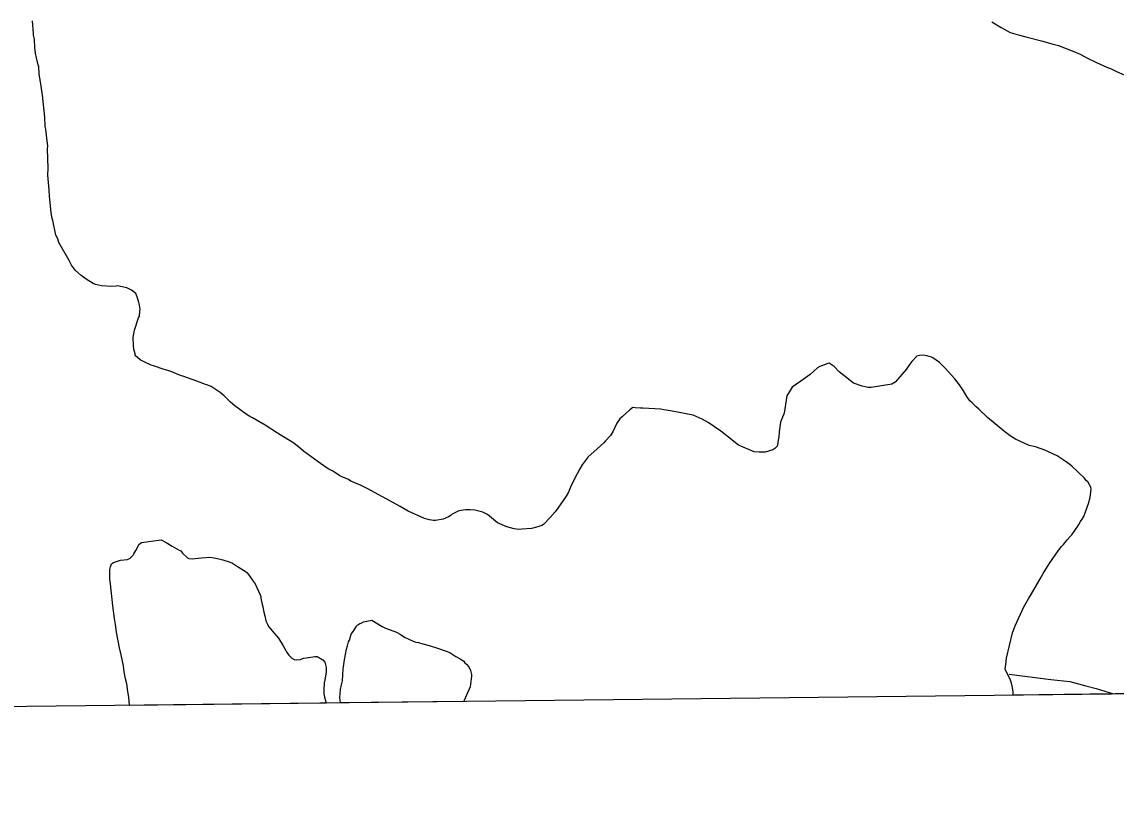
# Model space of a CAD drawing. Extents: x 3683402 to 3721514, y 487807 to 513565.
# Drawn here: x 3701632 to 3703257, y 493222 to 494402 of the extents above; entities that cross this region are included whole.
import ezdxf

# ---------------------------------------------------------------- set-up
doc = ezdxf.new("R2010")
doc.units = 0
for name, color, linetype in [('V-GRID-FRAM', 7, 'Continuous'), ('V-SITE-VEGE', 7, 'Continuous'), ('V-TOPO-SHOR', 7, 'Continuous')]:
    doc.layers.add(name, color=color, linetype=linetype)

msp = doc.modelspace()

# ---------------------------------------------------------------- linework, layer by layer
at = {"layer": 'V-GRID-FRAM'}
msp.add_lwpolyline([(3687448, 511403.5), (3719130.8, 511772.1), (3719350.3, 493590.7), (3687651.7, 493221.8), (3687448, 511403.5)], dxfattribs=at)
at = {"layer": 'V-SITE-VEGE'}
for p, q in [((3701649.1, 494384.9), (3701647.9, 494404)), ((3703072.6, 494402.4), (3703086.5, 494394.1)), ((3703086.5, 494394.1), (3703100, 494386.4)), ((3701649.1, 494382.9), (3701649.1, 494384.9)), ((3701650.5, 494376.3), (3701649.1, 494382.9)), ((3701651.3, 494364.2), (3701650.5, 494376.3)), ((3703100, 494386.4), (3703114, 494382.7)), ((3703114, 494382.7), (3703123, 494380)), ((3703123, 494380), (3703148.6, 494373.6)), ((3701652.2, 494355.7), (3701651.3, 494364.2)), ((3703148.6, 494373.6), (3703161.6, 494369.9)), ((3703161.6, 494369.9), (3703171.6, 494367.3)), ((3703171.6, 494367.3), (3703194.6, 494358.4)), ((3701653.6, 494349.1), (3701652.2, 494355.7)), ((3701656.4, 494338.5), (3701653.6, 494349.1)), ((3703194.6, 494358.4), (3703204.1, 494354.2)), ((3703204.1, 494354.2), (3703213.6, 494349)), ((3703213.6, 494349), (3703228, 494341.8)), ((3701656.9, 494335.5), (3701656.4, 494338.5)), ((3701657.8, 494324.9), (3701656.9, 494335.5)), ((3703228, 494341.8), (3703244.5, 494334.5)), ((3703244.5, 494334.5), (3703249, 494332.9)), ((3703249, 494332.9), (3703257, 494329.3)), ((3703257, 494329.3), (3703271, 494322.6)), ((3701660.5, 494306.8), (3701657.8, 494324.9)), ((3701662.8, 494293.2), (3701660.5, 494306.8)), ((3701665.9, 494260.5), (3701662.8, 494293.2)), ((3701666.7, 494246.9), (3701665.9, 494260.5)), ((3701667.6, 494242.9), (3701666.7, 494246.9)), ((3701668.5, 494233.8), (3701667.6, 494242.9)), ((3701670.3, 494217.7), (3701668.5, 494233.8)), ((3701670.2, 494213.7), (3701670.3, 494217.7)), ((3701670.8, 494185), (3701670.2, 494213.7)), ((3701670.6, 494174.4), (3701670.8, 494185)), ((3701672.3, 494152.8), (3701670.6, 494174.4)), ((3701673.2, 494142.7), (3701672.3, 494152.8)), ((3701673.6, 494138.7), (3701673.2, 494142.7)), ((3701675.4, 494118.6), (3701673.6, 494138.7)), ((3701676.8, 494110), (3701675.4, 494118.6)), ((3701677.7, 494107), (3701676.8, 494110)), ((3701682.4, 494085.3), (3701677.7, 494107)), ((3701685.4, 494079.7), (3701682.4, 494085.3)), ((3701686.8, 494074.2), (3701685.4, 494079.7)), ((3701702, 494047.8), (3701686.8, 494074.2)), ((3701705.9, 494040.7), (3701702, 494047.8)), ((3701711.8, 494032.6), (3701705.9, 494040.7)), ((3701719.8, 494025.4), (3701711.8, 494032.6)), ((3701723.7, 494022.8), (3701719.8, 494025.4)), ((3701727.7, 494019.8), (3701723.7, 494022.8)), ((3701737.7, 494013.6), (3701727.7, 494019.8)), ((3701741.2, 494012), (3701737.7, 494013.6)), ((3701750.2, 494009.9), (3701741.2, 494012)), ((3701765.8, 494009.2), (3701750.2, 494009.9)), ((3701771.8, 494009.6), (3701765.8, 494009.2)), ((3701773.8, 494010), (3701771.8, 494009.6)), ((3701787.9, 494007.3), (3701773.8, 494010)), ((3701794.9, 494003.7), (3701787.9, 494007.3)), ((3701801.3, 493998.6), (3701794.9, 494003.7)), ((3701803.3, 493993.5), (3701801.3, 493998.6)), ((3701805.6, 493985.5), (3701803.3, 493993.5)), ((3701806.6, 493981.4), (3701805.6, 493985.5)), ((3701807.5, 493975.4), (3701806.6, 493981.4)), ((3701806.9, 493964.8), (3701807, 493972.4)), ((3701807, 493972.4), (3701807.5, 493975.4)), ((3701799, 493944.3), (3701805.3, 493962.3)), ((3701805.3, 493962.3), (3701806.9, 493964.8)), ((3701797.3, 493933.3), (3701799, 493944.3)), ((3701797.7, 493921.2), (3701797.3, 493933.3)), ((3701798.1, 493915.7), (3701797.7, 493921.2)), ((3701800, 493909.1), (3701798.1, 493915.7)), ((3701800, 493906.6), (3701800, 493909.1)), ((3701807.9, 493900), (3701800, 493906.6)), ((3702961.3, 493905.3), (3702954.1, 493897.8)), ((3702965.3, 493906.7), (3702961.3, 493905.3)), ((3702970.9, 493907.2), (3702965.3, 493906.7)), ((3702975.9, 493906.1), (3702970.9, 493907.2)), ((3702982.9, 493904), (3702975.9, 493906.1)), ((3701813.4, 493896.9), (3701807.9, 493900)), ((3701823.9, 493892.2), (3701813.4, 493896.9)), ((3701827.4, 493891.1), (3701823.9, 493892.2)), ((3701843.4, 493885.9), (3701827.4, 493891.1)), ((3702813.7, 493888.3), (3702808.1, 493883.4)), ((3702817.3, 493890.3), (3702813.7, 493888.3)), ((3702828.9, 493894.6), (3702817.3, 493890.3)), ((3702830.9, 493895.1), (3702828.9, 493894.6)), ((3702838.4, 493890), (3702830.9, 493895.1)), ((3702845.8, 493882.3), (3702838.4, 493890)), ((3702949.5, 493891.4), (3702945.4, 493885.9)), ((3702954.1, 493897.8), (3702949.5, 493891.4)), ((3702984.9, 493902.9), (3702982.9, 493904)), ((3702994.8, 493896.2), (3702984.9, 493902.9)), ((3703003.7, 493887.1), (3702994.8, 493896.2)), ((3701852.4, 493883.2), (3701843.4, 493885.9)), ((3701867.4, 493877), (3701852.4, 493883.2)), ((3701872.4, 493875.4), (3701867.4, 493877)), ((3701897.4, 493866.5), (3701872.4, 493875.4)), ((3702803, 493878.4), (3702788.8, 493868.1)), ((3702808.1, 493883.4), (3702803, 493878.4)), ((3702852.8, 493876.7), (3702845.8, 493882.3)), ((3702867.2, 493865.4), (3702852.8, 493876.7)), ((3702945.4, 493885.9), (3702932.6, 493871)), ((3703017.6, 493871.8), (3703003.7, 493887.1)), ((3703024.5, 493863.1), (3703017.6, 493871.8)), ((3701903.4, 493863.9), (3701897.4, 493866.5)), ((3701906.9, 493862.8), (3701903.4, 493863.9)), ((3701912.9, 493860.2), (3701906.9, 493862.8)), ((3701926.4, 493851.5), (3701912.9, 493860.2)), ((3702776.1, 493859.2), (3702768.4, 493846.3)), ((3702788.8, 493868.1), (3702776.1, 493859.2)), ((3702880.2, 493860.7), (3702867.2, 493865.4)), ((3702889.2, 493859.1), (3702880.2, 493860.7)), ((3702893.7, 493859), (3702889.2, 493859.1)), ((3702924, 493864.1), (3702893.7, 493859)), ((3702929, 493867), (3702924, 493864.1)), ((3702932.6, 493871), (3702929, 493867)), ((3703030.4, 493854), (3703024.5, 493863.1)), ((3701932.3, 493846.4), (3701926.4, 493851.5)), ((3701941.7, 493837.2), (3701932.3, 493846.4)), ((3702767.3, 493840.2), (3702764, 493820.7)), ((3702768.4, 493846.3), (3702767.3, 493840.2)), ((3703035.8, 493845.4), (3703030.4, 493854)), ((3703040.2, 493839.3), (3703035.8, 493845.4)), ((3703043.7, 493836.2), (3703040.2, 493839.3)), ((3701948.2, 493831.6), (3701941.7, 493837.2)), ((3701965.1, 493819.2), (3701948.2, 493831.6)), ((3702534.8, 493825.5), (3702523.6, 493815.1)), ((3702539.4, 493829), (3702534.8, 493825.5)), ((3702542.9, 493828.9), (3702539.4, 493829)), ((3702550.9, 493828.3), (3702542.9, 493828.9)), ((3702554.4, 493828.3), (3702550.9, 493828.3)), ((3702581.1, 493826.9), (3702554.4, 493828.3)), ((3702585.6, 493825.8), (3702581.1, 493826.9)), ((3702595.6, 493824.1), (3702585.6, 493825.8)), ((3702629.2, 493817.6), (3702595.6, 493824.1)), ((3703049.2, 493830.1), (3703043.7, 493836.2)), ((3703053.6, 493826.5), (3703049.2, 493830.1)), ((3703066.5, 493814.3), (3703053.6, 493826.5)), ((3701970.6, 493815.6), (3701965.1, 493819.2)), ((3701974.6, 493813.6), (3701970.6, 493815.6)), ((3701993.5, 493802.7), (3701974.6, 493813.6)), ((3702520, 493812.2), (3702515.9, 493805.7)), ((3702523.6, 493815.1), (3702520, 493812.2)), ((3702642.2, 493811.9), (3702629.2, 493817.6)), ((3702651.2, 493806.7), (3702642.2, 493811.9)), ((3702758.8, 493807.2), (3702757, 493793.1)), ((3702760.8, 493812.2), (3702758.8, 493807.2)), ((3702764, 493820.7), (3702760.8, 493812.2)), ((3703091.9, 493792.8), (3703066.5, 493814.3)), ((3702011.5, 493790.9), (3701993.5, 493802.7)), ((3702015.4, 493788.8), (3702011.5, 493790.9)), ((3702509.7, 493793.2), (3702506.1, 493787.7)), ((3702515.9, 493805.7), (3702509.7, 493793.2)), ((3702670.1, 493793.9), (3702651.2, 493806.7)), ((3702684, 493783.1), (3702670.1, 493793.9)), ((3702757, 493793.1), (3702756.4, 493785.1)), ((3703099.8, 493787.1), (3703091.9, 493792.8)), ((3702034.4, 493777), (3702015.4, 493788.8)), ((3702042.8, 493770.9), (3702034.4, 493777)), ((3702496.4, 493776.8), (3702481.6, 493763.5)), ((3702498.9, 493779.8), (3702496.4, 493776.8)), ((3702506.1, 493787.7), (3702498.9, 493779.8)), ((3702691.9, 493776.5), (3702684, 493783.1)), ((3702696.4, 493773.4), (3702691.9, 493776.5)), ((3702755.3, 493780.6), (3702754.2, 493773.6)), ((3702756.4, 493785.1), (3702755.3, 493780.6)), ((3703107.8, 493782), (3703099.8, 493787.1)), ((3703128.3, 493772.6), (3703107.8, 493782)), ((3702050.3, 493764.2), (3702042.8, 493770.9)), ((3702072.2, 493748.3), (3702050.3, 493764.2)), ((3702481.6, 493763.5), (3702473, 493756)), ((3702719.9, 493763.5), (3702696.4, 493773.4)), ((3702726.9, 493762.9), (3702719.9, 493763.5)), ((3702736, 493762.8), (3702726.9, 493762.9)), ((3702747.6, 493766.1), (3702736, 493762.8)), ((3702750.6, 493768.1), (3702747.6, 493766.1)), ((3702753.7, 493771.6), (3702750.6, 493768.1)), ((3702754.2, 493773.6), (3702753.7, 493771.6)), ((3703137.8, 493770.5), (3703128.3, 493772.6)), ((3703151.3, 493765.8), (3703137.8, 493770.5)), ((3703169.8, 493757.5), (3703151.3, 493765.8)), ((3702084.1, 493740.1), (3702072.2, 493748.3)), ((3702464.2, 493744.1), (3702460.6, 493738.1)), ((3702473, 493756), (3702464.2, 493744.1)), ((3703181.7, 493749.2), (3703169.8, 493757.5)), ((3703188.7, 493744.6), (3703181.7, 493749.2)), ((3703191.7, 493742.1), (3703188.7, 493744.6)), ((3703210, 493724.7), (3703191.7, 493742.1)), ((3702088.1, 493737.5), (3702084.1, 493740.1)), ((3702094.6, 493733.9), (3702088.1, 493737.5)), ((3702104, 493727.7), (3702094.6, 493733.9)), ((3702108.5, 493725.7), (3702104, 493727.7)), ((3702117, 493722), (3702108.5, 493725.7)), ((3702457, 493730.6), (3702447.7, 493713.2)), ((3702460.6, 493738.1), (3702457, 493730.6)), ((3702120.5, 493719.9), (3702117, 493722)), ((3702136, 493713.2), (3702120.5, 493719.9)), ((3702145, 493709), (3702136, 493713.2)), ((3702447.7, 493713.2), (3702444, 493703.2)), ((3703213.5, 493720.1), (3703210, 493724.7)), ((3703215.5, 493718.6), (3703213.5, 493720.1)), ((3703219.9, 493711), (3703215.5, 493718.6)), ((3703220.3, 493708), (3703219.9, 493711)), ((3702184.9, 493686.8), (3702145, 493709)), ((3702440.4, 493697.2), (3702428.1, 493679.8)), ((3702444, 493703.2), (3702440.4, 493697.2)), ((3703216.5, 493686.4), (3703218.6, 493695.4)), ((3703218.6, 493695.4), (3703220.3, 493708)), ((3702193.9, 493682.2), (3702184.9, 493686.8)), ((3702205.8, 493675), (3702193.9, 493682.2)), ((3702290.8, 493677.3), (3702281.2, 493675.4)), ((3702297.9, 493677.1), (3702290.8, 493677.3)), ((3702304.9, 493676.5), (3702297.9, 493677.1)), ((3702428.1, 493679.8), (3702424, 493674.3)), ((3703211.8, 493673.9), (3703216.5, 493686.4)), ((3702229.8, 493664.1), (3702205.8, 493675)), ((3702237.3, 493662.4), (3702229.8, 493664.1)), ((3702243.3, 493661.4), (3702237.3, 493662.4)), ((3702246.4, 493661.3), (3702243.3, 493661.4)), ((3702257.9, 493663.1), (3702246.4, 493661.3)), ((3702265.5, 493666.6), (3702257.9, 493663.1)), ((3702269.6, 493669), (3702265.5, 493666.6)), ((3702271.1, 493670.5), (3702269.6, 493669)), ((3702281.2, 493675.4), (3702271.1, 493670.5)), ((3702316.4, 493673.4), (3702304.9, 493676.5)), ((3702323.4, 493670.2), (3702316.4, 493673.4)), ((3702332.3, 493662.6), (3702323.4, 493670.2)), ((3702338.3, 493658), (3702332.3, 493662.6)), ((3702416.8, 493665.9), (3702406.6, 493655.5)), ((3702424, 493674.3), (3702416.8, 493665.9)), ((3703204.5, 493659.9), (3703207.1, 493663.4)), ((3703207.1, 493663.4), (3703209.2, 493667.4)), ((3703209.2, 493667.4), (3703211.8, 493673.9)), ((3702352.3, 493651.7), (3702338.3, 493658)), ((3702363.3, 493649), (3702352.3, 493651.7)), ((3702370.3, 493647.9), (3702363.3, 493649)), ((3702374.4, 493648.4), (3702370.3, 493647.9)), ((3702389, 493649.2), (3702374.4, 493648.4)), ((3702398.5, 493651.6), (3702389, 493649.2)), ((3702404.1, 493654), (3702398.5, 493651.6)), ((3702406.6, 493655.5), (3702404.1, 493654)), ((3703191.7, 493640), (3703196.8, 493648)), ((3703196.8, 493648), (3703199.4, 493651.5)), ((3703199.4, 493651.5), (3703202, 493655.4)), ((3703202, 493655.4), (3703204.5, 493659.9)), ((3701805.9, 493625.5), (3701809.5, 493628.5)), ((3701809.5, 493628.5), (3701838.7, 493632.6)), ((3701838.7, 493632.6), (3701846.2, 493628.4)), ((3701846.2, 493628.4), (3701855.2, 493623.3)), ((3703178.9, 493625.6), (3703184.5, 493632.6)), ((3703184.5, 493632.6), (3703189.6, 493638)), ((3703189.6, 493638), (3703191.7, 493640)), ((3701798.2, 493611.5), (3701801.3, 493616.5)), ((3701801.3, 493616.5), (3701804.9, 493623)), ((3701804.9, 493623), (3701805.9, 493625.5)), ((3701855.2, 493623.3), (3701865.6, 493617.1)), ((3701865.6, 493617.1), (3701868.1, 493616)), ((3701868.1, 493616), (3701870.6, 493612.5)), ((3701870.6, 493612.5), (3701878, 493605.8)), ((3703157.9, 493596.8), (3703171.2, 493616.2)), ((3703171.2, 493616.2), (3703176.4, 493622.6)), ((3703176.4, 493622.6), (3703178.9, 493625.6)), ((3701763.7, 493592.4), (3701765.3, 493596.9)), ((3701765.3, 493596.9), (3701768.3, 493598.9)), ((3701768.3, 493598.9), (3701778.5, 493602.3)), ((3701778.5, 493602.3), (3701789, 493603.1)), ((3701789, 493603.1), (3701792.6, 493605.1)), ((3701792.6, 493605.1), (3701797.2, 493609.5)), ((3701797.2, 493609.5), (3701798.2, 493611.5)), ((3701878, 493605.8), (3701880, 493604.8)), ((3701880, 493604.8), (3701885.1, 493604.2)), ((3701885.1, 493604.2), (3701898.7, 493606)), ((3701898.7, 493606), (3701911.2, 493606.9)), ((3701911.2, 493606.9), (3701917.8, 493605.8)), ((3701917.8, 493605.8), (3701924.3, 493604.2)), ((3701924.3, 493604.2), (3701930.3, 493602.6)), ((3701930.3, 493602.6), (3701941.3, 493599.4)), ((3701941.3, 493599.4), (3701944.8, 493597.8)), ((3701944.8, 493597.8), (3701952.3, 493592.7)), ((3703149.1, 493582.3), (3703157.9, 493596.8)), ((3701762.5, 493573.8), (3701762.7, 493588.4)), ((3701762.7, 493588.4), (3701763.7, 493592.4)), ((3701952.3, 493592.7), (3701963.7, 493586)), ((3701963.7, 493586), (3701966.2, 493583.9)), ((3701966.2, 493583.9), (3701968.7, 493580.9)), ((3701968.7, 493580.9), (3701974.1, 493573.3)), ((3703146, 493576.8), (3703149.1, 493582.3)), ((3701763.4, 493567.3), (3701762.5, 493573.8)), ((3701766.9, 493534.6), (3701763.4, 493567.3)), ((3701974.1, 493573.3), (3701978.5, 493567.2)), ((3701978.5, 493567.2), (3701985.8, 493551)), ((3703131.6, 493552.4), (3703146, 493576.8)), ((3701985.8, 493551), (3701986.8, 493548.5)), ((3701986.8, 493548.5), (3701986.8, 493545.9)), ((3703127.5, 493545.9), (3703131.6, 493552.4)), ((3701769.6, 493515.4), (3701766.9, 493534.6)), ((3701986.8, 493545.9), (3701989.1, 493536.4)), ((3701989.1, 493536.4), (3701990.1, 493532.8)), ((3701990.1, 493532.8), (3701991.5, 493524.8)), ((3703107.3, 493504.5), (3703120.2, 493533)), ((3703120.2, 493533), (3703127.5, 493545.9)), ((3701771, 493506.9), (3701769.6, 493515.4)), ((3701991.5, 493524.8), (3701992.9, 493519.7)), ((3701992.9, 493519.7), (3701994.3, 493512.1)), ((3701772.4, 493495.3), (3701771, 493506.9)), ((3701994.3, 493512.1), (3701996.8, 493507.1)), ((3701996.8, 493507.1), (3701998.2, 493503.5)), ((3701998.2, 493503.5), (3702006.6, 493493.9)), ((3702124.8, 493497.7), (3702128.4, 493503.2)), ((3702128.4, 493503.2), (3702129.5, 493505.2)), ((3702129.5, 493505.2), (3702134, 493508.1)), ((3702134, 493508.1), (3702136, 493508.6)), ((3702136, 493508.6), (3702139.6, 493510.5)), ((3702139.6, 493510.5), (3702151.7, 493512.9)), ((3702151.7, 493512.9), (3702167.1, 493503.6)), ((3702167.1, 493503.6), (3702172.1, 493501)), ((3702172.1, 493501), (3702179.1, 493498.9)), ((3702179.1, 493498.9), (3702188.6, 493495.2)), ((3703103.6, 493494.5), (3703107.3, 493504.5)), ((3701777.1, 493472.1), (3701772.4, 493495.3)), ((3702006.6, 493493.9), (3702013, 493486.2)), ((3702013, 493486.2), (3702019.9, 493475.1)), ((3702117, 493480.7), (3702118.6, 493483.2)), ((3702118.6, 493483.2), (3702121.2, 493492.2)), ((3702121.2, 493492.2), (3702122.8, 493494.2)), ((3702122.8, 493494.2), (3702124.8, 493497.7)), ((3702188.6, 493495.2), (3702194.1, 493492.1)), ((3702194.1, 493492.1), (3702200.1, 493488)), ((3702200.1, 493488), (3702213.1, 493481.8)), ((3702213.1, 493481.8), (3702217.1, 493480.2)), ((3703094.5, 493456.4), (3703103.6, 493494.5)), ((3701779.4, 493461.5), (3701777.1, 493472.1)), ((3702019.9, 493475.1), (3702025.8, 493464.4)), ((3702111.1, 493454.1), (3702113.9, 493470.2)), ((3702113.9, 493470.2), (3702115.4, 493475.2)), ((3702115.4, 493475.2), (3702117, 493480.7)), ((3702217.1, 493480.2), (3702221.1, 493479.7)), ((3702221.1, 493479.7), (3702227.6, 493478.1)), ((3702227.6, 493478.1), (3702237.1, 493475.4)), ((3702237.1, 493475.4), (3702249.1, 493471.7)), ((3702249.1, 493471.7), (3702262.1, 493467)), ((3702262.1, 493467), (3702267.6, 493464.9)), ((3701782.7, 493445.3), (3701779.4, 493461.5)), ((3702025.8, 493464.4), (3702028.3, 493460.9)), ((3702028.3, 493460.9), (3702032.7, 493456.8)), ((3702032.7, 493456.8), (3702036.2, 493454.7)), ((3702036.2, 493454.7), (3702040.2, 493454.2)), ((3702040.2, 493454.2), (3702045.8, 493454.6)), ((3702045.8, 493454.6), (3702050.3, 493456.5)), ((3702050.3, 493456.5), (3702054.9, 493457)), ((3702054.9, 493457), (3702063.9, 493458.8)), ((3702063.9, 493458.8), (3702067, 493459.3)), ((3702067, 493459.3), (3702070.5, 493459.3)), ((3702070.5, 493459.3), (3702078.9, 493454.1)), ((3702078.9, 493454.1), (3702081.9, 493450.5)), ((3702081.9, 493450.5), (3702083.8, 493443)), ((3702109.5, 493443.6), (3702111.1, 493454.1)), ((3702267.6, 493464.9), (3702276.6, 493459.3)), ((3702276.6, 493459.3), (3702283.1, 493455.7)), ((3702283.1, 493455.7), (3702288.6, 493452.1)), ((3702288.6, 493452.1), (3702290, 493449.5)), ((3702290, 493449.5), (3702292.5, 493447.5)), ((3703093.4, 493447.4), (3703094.5, 493456.4)), ((3701784.1, 493436.3), (3701782.7, 493445.3)), ((3701785.9, 493425.7), (3701784.1, 493436.3)), ((3702083.7, 493435.9), (3702082, 493424.4)), ((3702083.8, 493443), (3702083.7, 493435.9)), ((3702108.1, 493423), (3702109.4, 493440.6)), ((3702109.4, 493440.6), (3702109.5, 493443.6)), ((3702292.5, 493447.5), (3702296, 493443.9)), ((3702296, 493443.9), (3702298.4, 493438.3)), ((3702298.4, 493438.3), (3702299.8, 493432.3)), ((3703092.3, 493440.4), (3703093.4, 493447.4)), ((3703098.1, 493428.7), (3703092.3, 493440.4)), ((3701787.8, 493418.6), (3701785.9, 493425.7)), ((3701789.2, 493407), (3701787.8, 493418.6)), ((3702081, 493419.9), (3702080.3, 493409.8)), ((3702082, 493424.4), (3702081, 493419.9)), ((3702105.4, 493410), (3702106.6, 493417)), ((3702106.6, 493417), (3702108.1, 493423)), ((3702299.8, 493429.8), (3702297.6, 493414.2)), ((3702299.8, 493432.3), (3702299.8, 493429.8)), ((3703100.1, 493425.2), (3703098.1, 493428.7)), ((3703102, 493419.6), (3703100.1, 493425.2)), ((3703103.4, 493413), (3703102, 493419.6)), ((3705040.2, 493424.2), (3703104.3, 493401.7)), ((3701790.6, 493398.5), (3701789.2, 493407)), ((3702080.3, 493409.8), (3702080.3, 493406.8)), ((3702080.3, 493406.8), (3702080.7, 493403.8)), ((3702080.7, 493403.8), (3702081.7, 493398.8)), ((3702104.3, 493398.4), (3702105.4, 493410)), ((3702296, 493409.7), (3702288.2, 493392.7)), ((3702297.6, 493414.2), (3702296, 493409.7)), ((3703104.3, 493406.5), (3703103.4, 493413)), ((3703104.3, 493401.7), (3703104.3, 493406.5)), ((3701791.8, 493386.4), (3701790.6, 493398.5)), ((3702083.9, 493389.8), (3701791.8, 493386.4)), ((3702081.7, 493398.8), (3702083.9, 493389.8)), ((3702105.1, 493390), (3702104.3, 493398.4)), ((3702287.8, 493392.2), (3702105.1, 493390)), ((3702288.2, 493392.7), (3702287.8, 493392.2))]:
    msp.add_line(p, q, dxfattribs=at)
at = {"layer": 'V-TOPO-SHOR'}
msp.add_lwpolyline([(3703098.5, 493433), (3703160.2, 493425), (3703188.8, 493421.9), (3703212.3, 493415.6), (3703227.6, 493411.5), (3703253.4, 493403.4)], dxfattribs=at)

doc.saveas('drawing.dxf')
